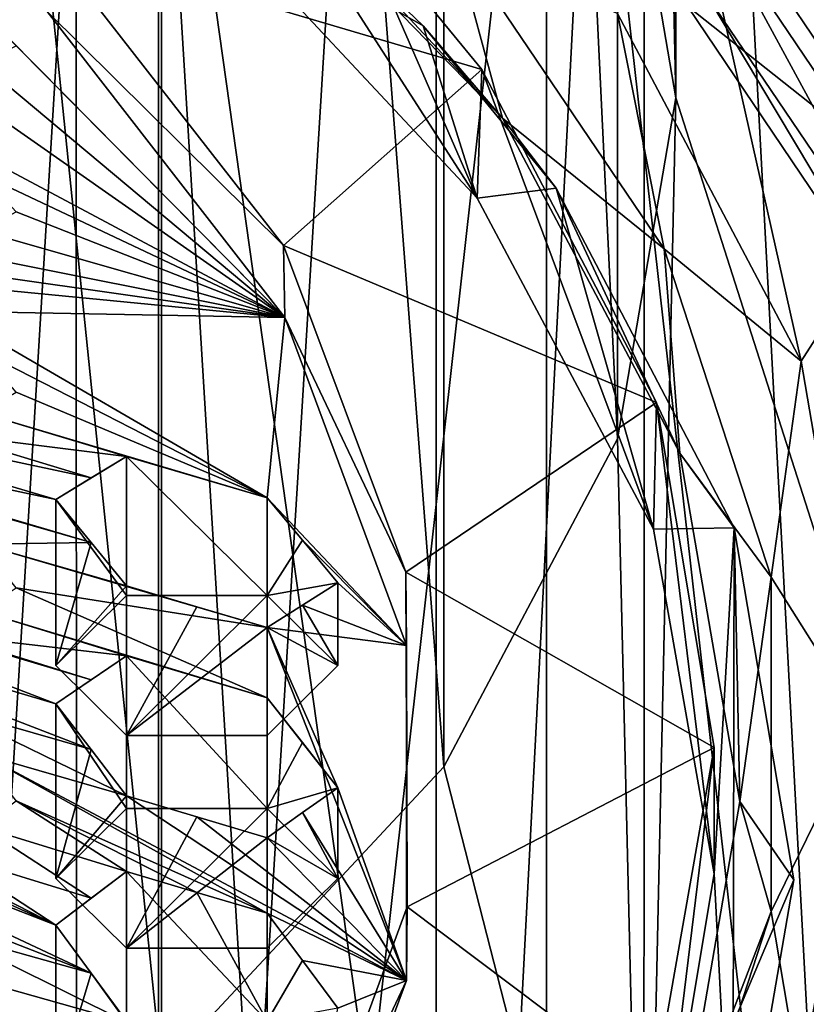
# Model space of a CAD drawing. Header units: millimetres. Extents: x -108 to 102, y -42 to 80.
# Tile 286 of 539: x -60.79 to -59.24, y 6.6 to 8.54. Entities that reach past the tile are written whole.
import ezdxf

# ---------------------------------------------------------------- set-up
doc = ezdxf.new("R2010")
doc.units = ezdxf.units.MM
doc.header["$LTSCALE"] = 81.481481
for name, color, linetype in [('1122', 7, 'CONTINUOUS'), ('1156', 7, 'CONTINUOUS'), ('1251', 7, 'CONTINUOUS'), ('1255', 7, 'CONTINUOUS'), ('1260', 7, 'CONTINUOUS'), ('1377', 7, 'CONTINUOUS'), ('1436', 7, 'CONTINUOUS'), ('1534', 7, 'CONTINUOUS'), ('1609', 7, 'CONTINUOUS'), ('1610', 7, 'CONTINUOUS'), ('1740', 7, 'CONTINUOUS'), ('2422', 7, 'CONTINUOUS'), ('2423', 7, 'CONTINUOUS'), ('2424', 7, 'CONTINUOUS'), ('2425', 7, 'CONTINUOUS'), ('2444', 7, 'CONTINUOUS'), ('2445', 7, 'CONTINUOUS'), ('2446', 7, 'CONTINUOUS'), ('2447', 7, 'CONTINUOUS'), ('2448', 7, 'CONTINUOUS'), ('2449', 7, 'CONTINUOUS'), ('2594', 7, 'CONTINUOUS'), ('2595', 7, 'CONTINUOUS'), ('2596', 7, 'CONTINUOUS'), ('2597', 7, 'CONTINUOUS'), ('2598', 7, 'CONTINUOUS'), ('2599', 7, 'CONTINUOUS'), ('2611', 7, 'CONTINUOUS'), ('2663', 7, 'CONTINUOUS'), ('2739', 7, 'CONTINUOUS'), ('2740', 7, 'CONTINUOUS'), ('2748', 7, 'CONTINUOUS'), ('2749', 7, 'CONTINUOUS'), ('2783', 7, 'CONTINUOUS'), ('2784', 7, 'CONTINUOUS'), ('859', 7, 'CONTINUOUS'), ('906', 7, 'CONTINUOUS')]:
    doc.layers.add(name, color=color, linetype=linetype)

msp = doc.modelspace()

# ---------------------------------------------------------------- linework, layer by layer
at = {"layer": '1122', "color": 9, "linetype": 'CONTINUOUS'}
for points in [[(-59.4775, 8.5623, 226.2492), (-59.4354, 8.5782, 226.2719), (-59.0305, 7.8989, 225.3017), (-59.4775, 8.5623, 226.2492)], [(-59.4354, 8.5782, 226.2719), (-58.9841, 7.9103, 225.318), (-59.0305, 7.8989, 225.3017), (-59.4354, 8.5782, 226.2719)]]:
    msp.add_3dface(points, dxfattribs=at)
at = {"layer": '1156', "color": 7, "linetype": 'CONTINUOUS'}
for points in [[(-60.1363, 8.7482, 225.9481), (-59.882, 8.4379, 225.5049), (-60.7391, 8.6917, 225.8673), (-60.1363, 8.7482, 225.9481)], [(-60.7391, 8.6917, 225.8673), (-59.882, 8.4379, 225.5049), (-60.2718, 8.0915, 225.0103), (-60.7391, 8.6917, 225.8673)], [(-59.882, 8.4379, 225.5049), (-59.5386, 7.7826, 224.569), (-60.2718, 8.0915, 225.0103), (-59.882, 8.4379, 225.5049)], [(-60.2718, 8.0915, 225.0103), (-59.5386, 7.7826, 224.569), (-60.0315, 7.4487, 224.0922), (-60.2718, 8.0915, 225.0103)], [(-59.5386, 7.7826, 224.569), (-59.425, 7.1032, 223.5988), (-60.0315, 7.4487, 224.0922), (-59.5386, 7.7826, 224.569)], [(-60.0315, 7.4487, 224.0922), (-59.425, 7.1032, 223.5988), (-60.0288, 6.79, 223.1514), (-60.0315, 7.4487, 224.0922)], [(-59.425, 7.1032, 223.5988), (-59.5442, 6.4253, 222.6306), (-60.0288, 6.79, 223.1514), (-59.425, 7.1032, 223.5988)], [(-60.0288, 6.79, 223.1514), (-59.5442, 6.4253, 222.6306), (-60.2652, 6.1444, 222.2294), (-60.0288, 6.79, 223.1514)]]:
    msp.add_3dface(points, dxfattribs=at)
at = {"layer": '1251', "color": 9, "linetype": 'CONTINUOUS'}
for points in [[(-60.3118, 8.8259, 226.6256), (-59.9972, 8.5233, 226.1935), (-60.4519, 8.7844, 226.5663), (-60.3118, 8.8259, 226.6256)], [(-60.4519, 8.7844, 226.5663), (-59.9972, 8.5233, 226.1935), (-59.891, 8.1842, 225.7092), (-60.4519, 8.7844, 226.5663)], [(-59.9972, 8.5233, 226.1935), (-59.7357, 8.204, 225.7375), (-59.891, 8.1842, 225.7092), (-59.9972, 8.5233, 226.1935)], [(-59.891, 8.1842, 225.7092), (-59.7357, 8.204, 225.7375), (-59.5442, 7.5328, 224.7789), (-59.891, 8.1842, 225.7092)], [(-59.7357, 8.204, 225.7375), (-59.3855, 7.536, 224.7835), (-59.5442, 7.5328, 224.7789), (-59.7357, 8.204, 225.7375)], [(-59.5442, 7.5328, 224.7789), (-59.3855, 7.536, 224.7835), (-59.425, 6.8549, 223.8108), (-59.5442, 7.5328, 224.7789)], [(-59.3855, 7.536, 224.7835), (-59.3887, 6.1468, 222.7995), (-59.425, 6.8549, 223.8108), (-59.3855, 7.536, 224.7835)], [(-59.3855, 7.536, 224.7835), (-59.2684, 6.8431, 223.7939), (-59.3887, 6.1468, 222.7995), (-59.3855, 7.536, 224.7835)], [(-59.425, 6.8549, 223.8108), (-59.3887, 6.1468, 222.7995), (-59.5386, 6.1755, 222.8405), (-59.425, 6.8549, 223.8108)]]:
    msp.add_3dface(points, dxfattribs=at)
at = {"layer": '1255', "color": 9, "linetype": 'CONTINUOUS'}
for points in [[(-59.4354, 8.5782, 226.2719), (-59.4353, 8.7419, 226.157), (-58.9841, 7.9103, 225.318), (-59.4354, 8.5782, 226.2719)], [(-59.4353, 8.7419, 226.157), (-58.9836, 8.0732, 225.202), (-58.9841, 7.9103, 225.318), (-59.4353, 8.7419, 226.157)]]:
    msp.add_3dface(points, dxfattribs=at)
at = {"layer": '1260', "color": 7, "linetype": 'CONTINUOUS'}
for points in [[(-60.4072, 8.9491, 226.4794), (-59.8412, 8.3417, 225.612), (-60.3118, 8.8259, 226.6256), (-60.4072, 8.9491, 226.4794)], [(-60.3118, 8.8259, 226.6256), (-59.8412, 8.3417, 225.612), (-59.9972, 8.5233, 226.1935), (-60.3118, 8.8259, 226.6256)], [(-59.9972, 8.5233, 226.1935), (-59.8412, 8.3417, 225.612), (-59.7357, 8.204, 225.7375), (-59.9972, 8.5233, 226.1935)], [(-59.8412, 8.3417, 225.612), (-59.4927, 7.6827, 224.6708), (-59.7357, 8.204, 225.7375), (-59.8412, 8.3417, 225.612)], [(-59.7357, 8.204, 225.7375), (-59.4927, 7.6827, 224.6708), (-59.3855, 7.536, 224.7835), (-59.7357, 8.204, 225.7375)], [(-59.4927, 7.6827, 224.6708), (-59.375, 6.9973, 223.692), (-59.3855, 7.536, 224.7835), (-59.4927, 7.6827, 224.6708)], [(-59.3855, 7.536, 224.7835), (-59.375, 6.9973, 223.692), (-59.2684, 6.8431, 223.7939), (-59.3855, 7.536, 224.7835)], [(-59.375, 6.9973, 223.692), (-59.4927, 6.3119, 222.7131), (-59.2684, 6.8431, 223.7939), (-59.375, 6.9973, 223.692)], [(-59.2684, 6.8431, 223.7939), (-59.4927, 6.3119, 222.7131), (-59.3887, 6.1468, 222.7995), (-59.2684, 6.8431, 223.7939)]]:
    msp.add_3dface(points, dxfattribs=at)
at = {"layer": '1377', "color": 9, "linetype": 'CONTINUOUS'}
for points in [[(-59.5693, 9.1186, 226.3867), (-59.2089, 9.0075, 226.1004), (-59.0648, 8.498, 225.5005), (-59.5693, 9.1186, 226.3867)], [(-59.5693, 9.1186, 226.3867), (-59.0648, 8.498, 225.5005), (-59.4353, 8.7419, 226.157), (-59.5693, 9.1186, 226.3867)], [(-59.4353, 8.7419, 226.157), (-59.0648, 8.498, 225.5005), (-58.9836, 8.0732, 225.202), (-59.4353, 8.7419, 226.157)]]:
    msp.add_3dface(points, dxfattribs=at)
at = {"layer": '1436', "color": 7, "linetype": 'CONTINUOUS'}
for points in [[(-60.4072, 8.9491, 226.4794), (-59.9379, 8.6981, 225.8821), (-59.8412, 8.3417, 225.612), (-60.4072, 8.9491, 226.4794)], [(-59.615, 8.5481, 225.5751), (-59.5236, 8.0848, 225.0063), (-59.9379, 8.6981, 225.8821), (-59.615, 8.5481, 225.5751)], [(-59.9379, 8.6981, 225.8821), (-59.5236, 8.0848, 225.0063), (-59.8412, 8.3417, 225.612), (-59.9379, 8.6981, 225.8821)], [(-59.615, 8.5481, 225.5751), (-59.254, 7.8637, 224.5977), (-59.5236, 8.0848, 225.0063), (-59.615, 8.5481, 225.5751)], [(-59.8412, 8.3417, 225.612), (-59.5236, 8.0848, 225.0063), (-59.4927, 7.6827, 224.6708), (-59.8412, 8.3417, 225.612)], [(-59.254, 7.8637, 224.5977), (-59.313, 7.4384, 224.083), (-59.5236, 8.0848, 225.0063), (-59.254, 7.8637, 224.5977)], [(-59.5236, 8.0848, 225.0063), (-59.313, 7.4384, 224.083), (-59.4927, 7.6827, 224.6708), (-59.5236, 8.0848, 225.0063)], [(-59.254, 7.8637, 224.5977), (-59.1323, 7.1512, 223.5801), (-59.313, 7.4384, 224.083), (-59.254, 7.8637, 224.5977)], [(-59.4927, 7.6827, 224.6708), (-59.313, 7.4384, 224.083), (-59.375, 6.9973, 223.692), (-59.4927, 7.6827, 224.6708)], [(-59.313, 7.4384, 224.083), (-59.313, 6.7807, 223.1438), (-59.375, 6.9973, 223.692), (-59.313, 7.4384, 224.083)], [(-59.1323, 7.1512, 223.5801), (-59.313, 6.7807, 223.1438), (-59.313, 7.4384, 224.083), (-59.1323, 7.1512, 223.5801)], [(-59.1323, 7.1512, 223.5801), (-59.2553, 6.4387, 222.5625), (-59.313, 6.7807, 223.1438), (-59.1323, 7.1512, 223.5801)], [(-59.375, 6.9973, 223.692), (-59.313, 6.7807, 223.1438), (-59.4927, 6.3119, 222.7131), (-59.375, 6.9973, 223.692)], [(-59.2553, 6.4387, 222.5625), (-59.5236, 6.1342, 222.2205), (-59.313, 6.7807, 223.1438), (-59.2553, 6.4387, 222.5625)], [(-59.313, 6.7807, 223.1438), (-59.5236, 6.1342, 222.2205), (-59.4927, 6.3119, 222.7131), (-59.313, 6.7807, 223.1438)]]:
    msp.add_3dface(points, dxfattribs=at)
at = {"layer": '1534', "color": 7, "linetype": 'CONTINUOUS'}
for points in [[(-60.7369, 8.5519, 225.9605), (-60.2692, 7.9495, 225.1001), (-60.8668, 8.5537, 225.8678), (-60.7369, 8.5519, 225.9605)], [(-60.8668, 8.5537, 225.8678), (-60.2692, 7.9495, 225.1001), (-60.7975, 8.4843, 225.7699), (-60.8668, 8.5537, 225.8678)], [(-60.7975, 8.4843, 225.7699), (-60.2692, 7.9495, 225.1001), (-60.8673, 8.4503, 225.6461), (-60.7975, 8.4843, 225.7699)], [(-60.8673, 8.4503, 225.6461), (-60.2692, 7.9495, 225.1001), (-60.936, 8.4165, 225.5244), (-60.8673, 8.4503, 225.6461)], [(-60.2692, 7.9495, 225.1001), (-60.936, 8.3053, 225.297), (-60.936, 8.4165, 225.5244), (-60.2692, 7.9495, 225.1001)], [(-60.936, 8.3053, 225.297), (-60.2692, 7.9495, 225.1001), (-60.8667, 8.2318, 225.2019), (-60.936, 8.3053, 225.297)], [(-60.8667, 8.2318, 225.2019), (-60.2692, 7.9495, 225.1001), (-60.7975, 8.1573, 225.1077), (-60.8667, 8.2318, 225.2019)], [(-60.7975, 8.1573, 225.1077), (-60.2692, 7.9495, 225.1001), (-60.8672, 8.1202, 224.9863), (-60.7975, 8.1573, 225.1077)], [(-60.2692, 7.9495, 225.1001), (-61.2132, 8.0415, 224.5906), (-61.4994, 8.1247, 224.5374), (-60.2692, 7.9495, 225.1001)], [(-60.936, 8.0831, 224.8666), (-60.2692, 7.9495, 225.1001), (-61.4994, 8.1247, 224.5374), (-60.936, 8.0831, 224.8666)], [(-60.8672, 8.1202, 224.9863), (-60.2692, 7.9495, 225.1001), (-60.936, 8.0831, 224.8666), (-60.8672, 8.1202, 224.9863)], [(-61.2132, 8.0415, 224.5906), (-60.2692, 7.9495, 225.1001), (-60.936, 7.9624, 224.6459), (-61.2132, 8.0415, 224.5906)], [(-60.936, 7.9624, 224.6459), (-60.2692, 7.9495, 225.1001), (-60.3038, 7.5948, 224.4578), (-60.936, 7.9624, 224.6459)], [(-60.8667, 7.8832, 224.5548), (-60.936, 7.9624, 224.6459), (-60.3038, 7.5948, 224.4578), (-60.8667, 7.8832, 224.5548)], [(-60.2692, 7.9495, 225.1001), (-60.0301, 7.3044, 224.1788), (-60.3038, 7.5948, 224.4578), (-60.2692, 7.9495, 225.1001)], [(-60.7975, 7.8029, 224.4646), (-60.8667, 7.8832, 224.5548), (-60.3038, 7.5948, 224.4578), (-60.7975, 7.8029, 224.4646)], [(-61.4297, 7.8002, 224.0209), (-60.7195, 7.5913, 224.1672), (-61.4992, 7.7575, 223.9038), (-61.4297, 7.8002, 224.0209)], [(-60.936, 7.7204, 224.2294), (-60.6505, 7.6338, 224.2834), (-61.4297, 7.8002, 224.0209), (-60.936, 7.7204, 224.2294)], [(-60.6505, 7.6338, 224.2834), (-60.7195, 7.5913, 224.1672), (-61.4297, 7.8002, 224.0209), (-60.6505, 7.6338, 224.2834)], [(-60.867, 7.7619, 224.3463), (-60.7975, 7.8029, 224.4646), (-60.3038, 7.5948, 224.4578), (-60.867, 7.7619, 224.3463)], [(-60.6502, 7.507, 224.0798), (-61.2132, 7.6707, 223.9591), (-61.4992, 7.7575, 223.9038), (-60.6502, 7.507, 224.0798)], [(-60.7195, 7.5913, 224.1672), (-60.6502, 7.507, 224.0798), (-61.4992, 7.7575, 223.9038), (-60.7195, 7.5913, 224.1672)], [(-60.936, 7.7204, 224.2294), (-60.867, 7.7619, 224.3463), (-60.581, 7.676, 224.4009), (-60.936, 7.7204, 224.2294)], [(-60.581, 7.676, 224.4009), (-60.867, 7.7619, 224.3463), (-60.3038, 7.5948, 224.4578), (-60.581, 7.676, 224.4009)], [(-60.936, 7.7204, 224.2294), (-60.581, 7.676, 224.4009), (-60.6505, 7.6338, 224.2834), (-60.936, 7.7204, 224.2294)], [(-61.0746, 7.6297, 223.9877), (-61.2132, 7.6707, 223.9591), (-60.6502, 7.507, 224.0798), (-61.0746, 7.6297, 223.9877)], [(-60.936, 7.5888, 224.0164), (-61.0746, 7.6297, 223.9877), (-60.6502, 7.507, 224.0798), (-60.936, 7.5888, 224.0164)], [(-60.8668, 7.5037, 223.9295), (-60.936, 7.5888, 224.0164), (-60.6502, 7.507, 224.0798), (-60.8668, 7.5037, 223.9295)], [(-60.3038, 7.5948, 224.4578), (-60.0301, 7.3044, 224.1788), (-60.2345, 7.5117, 224.3694), (-60.3038, 7.5948, 224.4578)], [(-60.581, 7.4216, 223.993), (-60.8668, 7.5037, 223.9295), (-60.6502, 7.507, 224.0798), (-60.581, 7.4216, 223.993)], [(-60.7975, 7.4175, 223.8433), (-60.8668, 7.5037, 223.9295), (-60.3038, 7.3394, 224.0506), (-60.7975, 7.4175, 223.8433)], [(-60.3038, 7.3394, 224.0506), (-60.8668, 7.5037, 223.9295), (-60.4424, 7.3805, 224.0218), (-60.3038, 7.3394, 224.0506)], [(-60.4424, 7.3805, 224.0218), (-60.8668, 7.5037, 223.9295), (-60.581, 7.4216, 223.993), (-60.4424, 7.3805, 224.0218)], [(-60.2345, 7.5117, 224.3694), (-60.0301, 7.3044, 224.1788), (-60.1653, 7.4278, 224.2817), (-60.2345, 7.5117, 224.3694)], [(-60.936, 7.3249, 223.6152), (-60.6504, 7.2368, 223.6706), (-61.499, 7.4899, 223.4937), (-60.936, 7.3249, 223.6152)], [(-60.6504, 7.2368, 223.6706), (-60.7195, 7.1891, 223.5577), (-61.499, 7.4899, 223.4937), (-60.6504, 7.2368, 223.6706)], [(-61.499, 7.4899, 223.4937), (-60.7195, 7.1891, 223.5577), (-61.4297, 7.4009, 223.4094), (-61.499, 7.4899, 223.4937)], [(-60.1653, 7.4278, 224.2817), (-60.0301, 7.3044, 224.1788), (-60.2347, 7.3838, 224.1657), (-60.1653, 7.4278, 224.2817)], [(-60.8669, 7.3715, 223.7288), (-60.7975, 7.4175, 223.8433), (-60.3038, 7.2012, 223.8422), (-60.8669, 7.3715, 223.7288)], [(-60.3038, 7.2012, 223.8422), (-60.7975, 7.4175, 223.8433), (-60.3038, 7.3394, 224.0506), (-60.3038, 7.2012, 223.8422)], [(-60.7195, 7.1891, 223.5577), (-60.6504, 7.0993, 223.4742), (-61.4297, 7.4009, 223.4094), (-60.7195, 7.1891, 223.5577)], [(-60.6504, 7.0993, 223.4742), (-60.936, 7.1815, 223.4104), (-61.4297, 7.4009, 223.4094), (-60.6504, 7.0993, 223.4742)], [(-60.2347, 7.3838, 224.1657), (-60.0301, 7.3044, 224.1788), (-60.3038, 7.3394, 224.0506), (-60.2347, 7.3838, 224.1657)], [(-60.936, 7.3249, 223.6152), (-60.8669, 7.3715, 223.7288), (-60.581, 7.2837, 223.7844), (-60.936, 7.3249, 223.6152)], [(-60.581, 7.2837, 223.7844), (-60.8669, 7.3715, 223.7288), (-60.3038, 7.2012, 223.8422), (-60.581, 7.2837, 223.7844)], [(-60.936, 7.3249, 223.6152), (-60.581, 7.2837, 223.7844), (-60.6504, 7.2368, 223.6706), (-60.936, 7.3249, 223.6152)], [(-60.0301, 7.3044, 224.1788), (-60.0301, 6.6449, 223.2369), (-60.3038, 7.3394, 224.0506), (-60.0301, 7.3044, 224.1788)], [(-60.0301, 6.6449, 223.2369), (-60.1653, 7.0239, 223.6734), (-60.3038, 7.3394, 224.0506), (-60.0301, 6.6449, 223.2369)], [(-60.1653, 7.0239, 223.6734), (-60.3038, 7.2012, 223.8422), (-60.3038, 7.3394, 224.0506), (-60.1653, 7.0239, 223.6734)], [(-60.2346, 7.113, 223.7575), (-60.3038, 7.2012, 223.8422), (-60.1653, 7.0239, 223.6734), (-60.2346, 7.113, 223.7575)], [(-60.6504, 7.0993, 223.4742), (-60.581, 7.0084, 223.3912), (-60.936, 7.1815, 223.4104), (-60.6504, 7.0993, 223.4742)], [(-60.936, 7.1815, 223.4104), (-60.581, 7.0084, 223.3912), (-60.8669, 7.0907, 223.3277), (-60.936, 7.1815, 223.4104)], [(-60.0301, 6.6449, 223.2369), (-60.3038, 6.7773, 223.2479), (-60.8669, 7.0907, 223.3277), (-60.0301, 6.6449, 223.2369)], [(-60.581, 7.0084, 223.3912), (-60.0301, 6.6449, 223.2369), (-60.8669, 7.0907, 223.3277), (-60.581, 7.0084, 223.3912)], [(-60.8669, 7.0907, 223.3277), (-60.3038, 6.7773, 223.2479), (-60.7975, 6.9988, 223.2453), (-60.8669, 7.0907, 223.3277)], [(-60.7195, 6.7539, 222.9712), (-60.6505, 6.6592, 222.8915), (-61.4992, 7.0582, 222.9052), (-60.7195, 6.7539, 222.9712)], [(-61.4992, 7.0582, 222.9052), (-60.6505, 6.6592, 222.8915), (-61.4297, 6.9628, 222.825), (-61.4992, 7.0582, 222.9052)], [(-60.7195, 6.7539, 222.9712), (-61.4992, 7.0582, 222.9052), (-61.2132, 6.9766, 222.9679), (-60.7195, 6.7539, 222.9712)], [(-60.1653, 7.0239, 223.6734), (-60.0301, 6.6449, 223.2369), (-60.2346, 6.9753, 223.5608), (-60.1653, 7.0239, 223.6734)], [(-60.7975, 6.9988, 223.2453), (-60.581, 6.8595, 223.1903), (-60.8668, 6.9473, 223.1349), (-60.7975, 6.9988, 223.2453)], [(-60.3038, 6.7773, 223.2479), (-60.4424, 6.8184, 223.2191), (-60.7975, 6.9988, 223.2453), (-60.3038, 6.7773, 223.2479)], [(-60.4424, 6.8184, 223.2191), (-60.581, 6.8595, 223.1903), (-60.7975, 6.9988, 223.2453), (-60.4424, 6.8184, 223.2191)], [(-60.4424, 6.9672, 223.4201), (-60.0301, 6.6449, 223.2369), (-60.581, 7.0084, 223.3912), (-60.4424, 6.9672, 223.4201)], [(-61.0746, 6.9357, 222.9965), (-60.7195, 6.7539, 222.9712), (-61.2132, 6.9766, 222.9679), (-61.0746, 6.9357, 222.9965)], [(-61.4297, 6.9628, 222.825), (-60.6505, 6.6592, 222.8915), (-60.936, 6.7396, 222.8287), (-61.4297, 6.9628, 222.825)], [(-60.3038, 6.9259, 223.449), (-60.0301, 6.6449, 223.2369), (-60.4424, 6.9672, 223.4201), (-60.3038, 6.9259, 223.449)], [(-60.2346, 6.9753, 223.5608), (-60.0301, 6.6449, 223.2369), (-60.3038, 6.9259, 223.449), (-60.2346, 6.9753, 223.5608)], [(-60.8668, 6.9473, 223.1349), (-60.6502, 6.8072, 223.0804), (-60.936, 6.8948, 223.0252), (-60.8668, 6.9473, 223.1349)], [(-60.581, 6.8595, 223.1903), (-60.6502, 6.8072, 223.0804), (-60.8668, 6.9473, 223.1349), (-60.581, 6.8595, 223.1903)], [(-60.936, 6.8948, 223.0252), (-60.7195, 6.7539, 222.9712), (-61.0746, 6.9357, 222.9965), (-60.936, 6.8948, 223.0252)], [(-60.6502, 6.8072, 223.0804), (-60.7195, 6.7539, 222.9712), (-60.936, 6.8948, 223.0252), (-60.6502, 6.8072, 223.0804)], [(-60.3038, 6.7773, 223.2479), (-60.0301, 6.6449, 223.2369), (-60.2347, 6.6844, 223.1668), (-60.3038, 6.7773, 223.2479)], [(-60.6505, 6.6592, 222.8915), (-60.581, 6.5632, 222.8118), (-60.936, 6.7396, 222.8287), (-60.6505, 6.6592, 222.8915)], [(-60.936, 6.7396, 222.8287), (-60.581, 6.5632, 222.8118), (-60.867, 6.6439, 222.7497), (-60.936, 6.7396, 222.8287)], [(-61.5682, 6.6873, 222.4197), (-60.2692, 5.9998, 222.3156), (-61.4994, 6.5885, 222.3434), (-61.5682, 6.6873, 222.4197)], [(-60.2692, 5.9998, 222.3156), (-61.5682, 6.6873, 222.4197), (-61.2132, 6.51, 222.4034), (-60.2692, 5.9998, 222.3156)], [(-60.2347, 6.6844, 223.1668), (-60.0301, 6.6449, 223.2369), (-60.1653, 6.5904, 223.0858), (-60.2347, 6.6844, 223.1668)], [(-60.581, 6.5632, 222.8118), (-60.2692, 5.9998, 222.3156), (-60.867, 6.6439, 222.7497), (-60.581, 6.5632, 222.8118)], [(-60.867, 6.6439, 222.7497), (-60.2692, 5.9998, 222.3156), (-60.7975, 6.5468, 222.6707), (-60.867, 6.6439, 222.7497)], [(-60.0301, 6.6449, 223.2369), (-60.2692, 5.9998, 222.3156), (-60.1653, 6.5904, 223.0858), (-60.0301, 6.6449, 223.2369)]]:
    msp.add_3dface(points, dxfattribs=at)
at = {"layer": '1609', "color": 7, "linetype": 'CONTINUOUS'}
for points in [[(-59.4802, 8.8726, 226.0386), (-59.4775, 8.5623, 226.2492), (-59.0322, 8.2096, 225.0917), (-59.4802, 8.8726, 226.0386)], [(-59.4775, 8.5623, 226.2492), (-59.0305, 7.8989, 225.3017), (-59.0322, 8.2096, 225.0917), (-59.4775, 8.5623, 226.2492)]]:
    msp.add_3dface(points, dxfattribs=at)
at = {"layer": '1610', "color": 7, "linetype": 'CONTINUOUS'}
for points in [[(-61.7501, 10.9401, 228.8605), (-61.75, 4.8988, 233.0905), (-60.6796, 10.5102, 228.2465), (-61.7501, 10.9401, 228.8605)], [(-61.75, 4.8988, 233.0905), (-60.6791, 4.4687, 232.4763), (-60.6796, 10.5102, 228.2465), (-61.75, 4.8988, 233.0905)], [(-60.6791, 4.4687, 232.4763), (-59.7547, 3.9385, 231.719), (-60.6796, 10.5102, 228.2465), (-60.6791, 4.4687, 232.4763)], [(-60.6796, 10.5102, 228.2465), (-59.7547, 3.9385, 231.719), (-59.7548, 9.9798, 227.489), (-60.6796, 10.5102, 228.2465)], [(-59.7547, 3.9385, 231.719), (-59.0048, 3.3242, 230.8418), (-59.7548, 9.9798, 227.489), (-59.7547, 3.9385, 231.719)], [(-59.7548, 9.9798, 227.489), (-59.0048, 3.3242, 230.8418), (-59.0052, 9.3658, 226.6121), (-59.7548, 9.9798, 227.489)]]:
    msp.add_3dface(points, dxfattribs=at)
at = {"layer": '1740', "color": 7, "linetype": 'CONTINUOUS'}
for points in [[(-60.4519, 8.7844, 226.5663), (-59.891, 8.1842, 225.7092), (-60.4436, 9.0435, 226.3698), (-60.4519, 8.7844, 226.5663)], [(-60.4436, 9.0435, 226.3698), (-59.891, 8.1842, 225.7092), (-60.1363, 8.7482, 225.9481), (-60.4436, 9.0435, 226.3698)], [(-60.1363, 8.7482, 225.9481), (-59.891, 8.1842, 225.7092), (-59.882, 8.4379, 225.5049), (-60.1363, 8.7482, 225.9481)], [(-59.891, 8.1842, 225.7092), (-59.5442, 7.5328, 224.7789), (-59.882, 8.4379, 225.5049), (-59.891, 8.1842, 225.7092)], [(-59.882, 8.4379, 225.5049), (-59.5442, 7.5328, 224.7789), (-59.5386, 7.7826, 224.569), (-59.882, 8.4379, 225.5049)], [(-59.5442, 7.5328, 224.7789), (-59.425, 6.8549, 223.8108), (-59.5386, 7.7826, 224.569), (-59.5442, 7.5328, 224.7789)], [(-59.5386, 7.7826, 224.569), (-59.425, 6.8549, 223.8108), (-59.425, 7.1032, 223.5988), (-59.5386, 7.7826, 224.569)], [(-59.425, 7.1032, 223.5988), (-59.5386, 6.1755, 222.8405), (-59.5442, 6.4253, 222.6306), (-59.425, 7.1032, 223.5988)], [(-59.425, 6.8549, 223.8108), (-59.5386, 6.1755, 222.8405), (-59.425, 7.1032, 223.5988), (-59.425, 6.8549, 223.8108)]]:
    msp.add_3dface(points, dxfattribs=at)
at = {"layer": '2422', "color": 7, "linetype": 'CONTINUOUS'}
for points in [[(-60.6505, 6.6592, 222.8915), (-60.7195, 6.7539, 222.9712), (-60.7195, 6.4272, 223.2), (-60.6505, 6.6592, 222.8915)], [(-60.581, 6.5632, 222.8118), (-60.6505, 6.6592, 222.8915), (-60.7195, 6.4272, 223.2), (-60.581, 6.5632, 222.8118)]]:
    msp.add_3dface(points, dxfattribs=at)
at = {"layer": '2423', "color": 7, "linetype": 'CONTINUOUS'}
for points in [[(-60.7195, 6.7539, 222.9712), (-60.6502, 6.8072, 223.0804), (-60.581, 6.8595, 223.1903), (-60.7195, 6.7539, 222.9712)], [(-60.7195, 6.7539, 222.9712), (-60.581, 6.8595, 223.1903), (-60.581, 6.5649, 223.3966), (-60.7195, 6.7539, 222.9712)], [(-60.7195, 6.7539, 222.9712), (-60.581, 6.5649, 223.3966), (-60.7195, 6.4272, 223.2), (-60.7195, 6.7539, 222.9712)]]:
    msp.add_3dface(points, dxfattribs=at)
at = {"layer": '2424', "color": 7, "linetype": 'CONTINUOUS'}
for points in [[(-60.581, 6.8595, 223.1903), (-60.4424, 6.8184, 223.2191), (-60.3038, 6.5649, 223.3966), (-60.581, 6.8595, 223.1903)], [(-60.581, 6.8595, 223.1903), (-60.3038, 6.5649, 223.3966), (-60.581, 6.5649, 223.3966), (-60.581, 6.8595, 223.1903)], [(-60.3038, 6.7773, 223.2479), (-60.3038, 6.5649, 223.3966), (-60.4424, 6.8184, 223.2191), (-60.3038, 6.7773, 223.2479)]]:
    msp.add_3dface(points, dxfattribs=at)
at = {"layer": '2425', "color": 7, "linetype": 'CONTINUOUS'}
for points in [[(-60.3038, 6.7773, 223.2479), (-60.2347, 6.6844, 223.1668), (-60.3038, 6.5649, 223.3966), (-60.3038, 6.7773, 223.2479)], [(-60.2347, 6.6844, 223.1668), (-60.1653, 6.5904, 223.0858), (-60.3038, 6.5649, 223.3966), (-60.2347, 6.6844, 223.1668)]]:
    msp.add_3dface(points, dxfattribs=at)
at = {"layer": '2444', "color": 7, "linetype": 'CONTINUOUS'}
for points in [[(-60.3038, 7.2012, 223.8422), (-60.2346, 7.113, 223.7575), (-60.3038, 6.9836, 223.9946), (-60.3038, 7.2012, 223.8422)], [(-60.2346, 7.113, 223.7575), (-60.1653, 7.0239, 223.6734), (-60.3038, 6.9836, 223.9946), (-60.2346, 7.113, 223.7575)], [(-60.1653, 7.0239, 223.6734), (-60.1653, 6.8459, 223.798), (-60.3038, 6.9836, 223.9946), (-60.1653, 7.0239, 223.6734)]]:
    msp.add_3dface(points, dxfattribs=at)
at = {"layer": '2445', "color": 7, "linetype": 'CONTINUOUS'}
for points in [[(-60.1653, 7.0239, 223.6734), (-60.2346, 6.9753, 223.5608), (-60.1653, 6.8459, 223.798), (-60.1653, 7.0239, 223.6734)], [(-60.2346, 6.9753, 223.5608), (-60.3038, 6.9259, 223.449), (-60.1653, 6.8459, 223.798), (-60.2346, 6.9753, 223.5608)], [(-60.3038, 6.9259, 223.449), (-60.3038, 6.7083, 223.6014), (-60.1653, 6.8459, 223.798), (-60.3038, 6.9259, 223.449)]]:
    msp.add_3dface(points, dxfattribs=at)
at = {"layer": '2446', "color": 7, "linetype": 'CONTINUOUS'}
for points in [[(-60.4424, 6.9672, 223.4201), (-60.581, 7.0084, 223.3912), (-60.581, 6.7083, 223.6014), (-60.4424, 6.9672, 223.4201)], [(-60.3038, 6.9259, 223.449), (-60.4424, 6.9672, 223.4201), (-60.581, 6.7083, 223.6014), (-60.3038, 6.9259, 223.449)], [(-60.3038, 6.9259, 223.449), (-60.581, 6.7083, 223.6014), (-60.3038, 6.7083, 223.6014), (-60.3038, 6.9259, 223.449)]]:
    msp.add_3dface(points, dxfattribs=at)
at = {"layer": '2447', "color": 7, "linetype": 'CONTINUOUS'}
for points in [[(-60.6504, 7.0993, 223.4742), (-60.7195, 7.1891, 223.5577), (-60.7195, 6.8459, 223.798), (-60.6504, 7.0993, 223.4742)], [(-60.581, 7.0084, 223.3912), (-60.6504, 7.0993, 223.4742), (-60.7195, 6.8459, 223.798), (-60.581, 7.0084, 223.3912)], [(-60.581, 7.0084, 223.3912), (-60.7195, 6.8459, 223.798), (-60.581, 6.7083, 223.6014), (-60.581, 7.0084, 223.3912)]]:
    msp.add_3dface(points, dxfattribs=at)
at = {"layer": '2448', "color": 7, "linetype": 'CONTINUOUS'}
for points in [[(-60.581, 7.2837, 223.7844), (-60.7195, 7.1891, 223.5577), (-60.6504, 7.2368, 223.6706), (-60.581, 7.2837, 223.7844)], [(-60.7195, 7.1891, 223.5577), (-60.581, 7.2837, 223.7844), (-60.581, 6.9836, 223.9946), (-60.7195, 7.1891, 223.5577)], [(-60.7195, 6.8459, 223.798), (-60.7195, 7.1891, 223.5577), (-60.581, 6.9836, 223.9946), (-60.7195, 6.8459, 223.798)]]:
    msp.add_3dface(points, dxfattribs=at)
at = {"layer": '2449', "color": 7, "linetype": 'CONTINUOUS'}
for points in [[(-60.581, 7.2837, 223.7844), (-60.3038, 7.2012, 223.8422), (-60.3038, 6.9836, 223.9946), (-60.581, 7.2837, 223.7844)], [(-60.581, 6.9836, 223.9946), (-60.581, 7.2837, 223.7844), (-60.3038, 6.9836, 223.9946), (-60.581, 6.9836, 223.9946)]]:
    msp.add_3dface(points, dxfattribs=at)
at = {"layer": '2594', "color": 7, "linetype": 'CONTINUOUS'}
for points in [[(-60.3038, 7.5948, 224.4578), (-60.2345, 7.5117, 224.3694), (-60.3038, 7.4023, 224.5925), (-60.3038, 7.5948, 224.4578)], [(-60.2345, 7.5117, 224.3694), (-60.1653, 7.4278, 224.2817), (-60.3038, 7.4023, 224.5925), (-60.2345, 7.5117, 224.3694)], [(-60.1653, 7.4278, 224.2817), (-60.1653, 7.2646, 224.396), (-60.3038, 7.4023, 224.5925), (-60.1653, 7.4278, 224.2817)]]:
    msp.add_3dface(points, dxfattribs=at)
at = {"layer": '2595', "color": 7, "linetype": 'CONTINUOUS'}
for points in [[(-60.1653, 7.4278, 224.2817), (-60.2347, 7.3838, 224.1657), (-60.1653, 7.2646, 224.396), (-60.1653, 7.4278, 224.2817)], [(-60.2347, 7.3838, 224.1657), (-60.3038, 7.3394, 224.0506), (-60.1653, 7.2646, 224.396), (-60.2347, 7.3838, 224.1657)], [(-60.3038, 7.3394, 224.0506), (-60.3038, 7.127, 224.1994), (-60.1653, 7.2646, 224.396), (-60.3038, 7.3394, 224.0506)]]:
    msp.add_3dface(points, dxfattribs=at)
at = {"layer": '2596', "color": 7, "linetype": 'CONTINUOUS'}
for points in [[(-60.4424, 7.3805, 224.0218), (-60.581, 7.4216, 223.993), (-60.581, 7.127, 224.1994), (-60.4424, 7.3805, 224.0218)], [(-60.3038, 7.3394, 224.0506), (-60.4424, 7.3805, 224.0218), (-60.581, 7.127, 224.1994), (-60.3038, 7.3394, 224.0506)], [(-60.3038, 7.3394, 224.0506), (-60.581, 7.127, 224.1994), (-60.3038, 7.127, 224.1994), (-60.3038, 7.3394, 224.0506)]]:
    msp.add_3dface(points, dxfattribs=at)
at = {"layer": '2597', "color": 7, "linetype": 'CONTINUOUS'}
for points in [[(-60.6502, 7.507, 224.0798), (-60.7195, 7.5913, 224.1672), (-60.7195, 7.2646, 224.396), (-60.6502, 7.507, 224.0798)], [(-60.581, 7.4216, 223.993), (-60.6502, 7.507, 224.0798), (-60.7195, 7.2646, 224.396), (-60.581, 7.4216, 223.993)], [(-60.581, 7.4216, 223.993), (-60.7195, 7.2646, 224.396), (-60.581, 7.127, 224.1994), (-60.581, 7.4216, 223.993)]]:
    msp.add_3dface(points, dxfattribs=at)
at = {"layer": '2598', "color": 7, "linetype": 'CONTINUOUS'}
for points in [[(-60.581, 7.676, 224.4009), (-60.7195, 7.5913, 224.1672), (-60.6505, 7.6338, 224.2834), (-60.581, 7.676, 224.4009)], [(-60.7195, 7.5913, 224.1672), (-60.581, 7.676, 224.4009), (-60.581, 7.4023, 224.5925), (-60.7195, 7.5913, 224.1672)], [(-60.7195, 7.2646, 224.396), (-60.7195, 7.5913, 224.1672), (-60.581, 7.4023, 224.5925), (-60.7195, 7.2646, 224.396)]]:
    msp.add_3dface(points, dxfattribs=at)
at = {"layer": '2599', "color": 7, "linetype": 'CONTINUOUS'}
for points in [[(-60.581, 7.676, 224.4009), (-60.3038, 7.5948, 224.4578), (-60.3038, 7.4023, 224.5925), (-60.581, 7.676, 224.4009)], [(-60.581, 7.4023, 224.5925), (-60.581, 7.676, 224.4009), (-60.3038, 7.4023, 224.5925), (-60.581, 7.4023, 224.5925)]]:
    msp.add_3dface(points, dxfattribs=at)
at = {"layer": '2611', "color": 9, "linetype": 'CONTINUOUS'}
for points in [[(-60.7195, 7.2646, 224.396), (-60.581, 7.4023, 224.5925), (-60.581, 7.127, 224.1994), (-60.7195, 7.2646, 224.396)], [(-60.581, 7.127, 224.1994), (-60.581, 7.4023, 224.5925), (-60.3038, 7.4023, 224.5925), (-60.581, 7.127, 224.1994)], [(-60.3038, 7.127, 224.1994), (-60.581, 7.127, 224.1994), (-60.3038, 7.4023, 224.5925), (-60.3038, 7.127, 224.1994)], [(-60.1653, 7.2646, 224.396), (-60.3038, 7.127, 224.1994), (-60.3038, 7.4023, 224.5925), (-60.1653, 7.2646, 224.396)]]:
    msp.add_3dface(points, dxfattribs=at)
at = {"layer": '2663', "color": 9, "linetype": 'CONTINUOUS'}
for points in [[(-60.7195, 6.8459, 223.798), (-60.581, 6.9836, 223.9946), (-60.581, 6.7083, 223.6014), (-60.7195, 6.8459, 223.798)], [(-60.581, 6.7083, 223.6014), (-60.581, 6.9836, 223.9946), (-60.3038, 6.9836, 223.9946), (-60.581, 6.7083, 223.6014)], [(-60.3038, 6.7083, 223.6014), (-60.581, 6.7083, 223.6014), (-60.3038, 6.9836, 223.9946), (-60.3038, 6.7083, 223.6014)], [(-60.1653, 6.8459, 223.798), (-60.3038, 6.7083, 223.6014), (-60.3038, 6.9836, 223.9946), (-60.1653, 6.8459, 223.798)]]:
    msp.add_3dface(points, dxfattribs=at)
at = {"layer": '2739', "color": 7, "linetype": 'CONTINUOUS', "true_color": 0xe6e6e6}
for points in [[(-59.9721, 20.2375, 223.0914), (-61.2165, 20.7038, 223.7573), (-59.9721, 0.3321, 237.0293), (-59.9721, 20.2375, 223.0914)], [(-59.9721, 0.3321, 237.0293), (-61.2165, 20.7038, 223.7573), (-61.2165, 0.7984, 237.6952), (-59.9721, 0.3321, 237.0293)], [(-58.8785, 19.66, 222.2667), (-59.9721, 20.2375, 223.0914), (-58.8785, -0.2454, 236.2046), (-58.8785, 19.66, 222.2667)], [(-58.8785, -0.2454, 236.2046), (-59.9721, 20.2375, 223.0914), (-59.9721, 0.3321, 237.0293), (-58.8785, -0.2454, 236.2046)], [(-59.9721, 12.0901, 211.4557), (-58.8785, 12.6675, 212.2804), (-59.9721, -7.8153, 225.3936), (-59.9721, 12.0901, 211.4557)], [(-59.9721, -7.8153, 225.3936), (-58.8785, 12.6675, 212.2804), (-58.8785, -7.2379, 226.2183), (-59.9721, -7.8153, 225.3936)], [(-61.2165, 11.6238, 210.7897), (-59.9721, 12.0901, 211.4557), (-61.2165, -8.2816, 224.7276), (-61.2165, 11.6238, 210.7897)], [(-61.2165, -8.2816, 224.7276), (-59.9721, 12.0901, 211.4557), (-59.9721, -7.8153, 225.3936), (-61.2165, -8.2816, 224.7276)]]:
    msp.add_3dface(points, dxfattribs=at)
at = {"layer": '2740', "color": 7, "linetype": 'CONTINUOUS', "true_color": 0xe6e6e6}
for points in [[(-59.6154, 9.0526, 223.6804), (-59.5, 16.1638, 217.2735), (-59.5005, 8.3818, 222.7225), (-59.6154, 9.0526, 223.6804)], [(-59.5, 16.1638, 217.2735), (-59.6153, 15.4924, 216.3147), (-59.5005, 8.3818, 222.7225), (-59.5, 16.1638, 217.2735)], [(-59.6153, 15.4924, 216.3147), (-59.9567, 14.8468, 215.3927), (-59.6154, 7.7111, 221.7646), (-59.6153, 15.4924, 216.3147)], [(-59.5005, 8.3818, 222.7225), (-59.6153, 15.4924, 216.3147), (-59.6154, 7.7111, 221.7646), (-59.5005, 8.3818, 222.7225)], [(-59.9567, 14.8468, 215.3927), (-60.5112, 14.2518, 214.543), (-59.9564, 7.0655, 220.8426), (-59.9567, 14.8468, 215.3927)], [(-59.6154, 7.7111, 221.7646), (-59.9567, 14.8468, 215.3927), (-59.9564, 7.0655, 220.8426), (-59.6154, 7.7111, 221.7646)], [(-60.5112, 14.2518, 214.543), (-61.2574, 13.7303, 213.7982), (-60.5116, 6.4695, 219.9915), (-60.5112, 14.2518, 214.543)], [(-59.9564, 7.0655, 220.8426), (-60.5112, 14.2518, 214.543), (-60.5116, 6.4695, 219.9915), (-59.9564, 7.0655, 220.8426)], [(-60.5116, 6.4695, 219.9915), (-61.2574, 13.7303, 213.7982), (-61.2585, 5.9479, 219.2465), (-60.5116, 6.4695, 219.9915)]]:
    msp.add_3dface(points, dxfattribs=at)
at = {"layer": '2748', "color": 7, "linetype": 'CONTINUOUS', "true_color": 0xe6e6e6}
for points in [[(-59.6154, 9.0526, 223.6804), (-59.5005, 8.3818, 222.7225), (-59.563, 11.2385, 226.8023), (-59.6154, 9.0526, 223.6804)], [(-59.563, 11.2385, 226.8023), (-59.5005, 8.3818, 222.7225), (-58.7894, 6.1587, 219.5475), (-59.563, 11.2385, 226.8023)], [(-58.7894, 10.605, 225.8975), (-59.563, 11.2385, 226.8023), (-58.7894, 6.1587, 219.5475), (-58.7894, 10.605, 225.8975)], [(-59.5005, 8.3818, 222.7225), (-59.6154, 7.7111, 221.7646), (-59.563, 5.5251, 218.6427), (-59.5005, 8.3818, 222.7225)], [(-58.7894, 6.1587, 219.5475), (-59.5005, 8.3818, 222.7225), (-59.563, 5.5251, 218.6427), (-58.7894, 6.1587, 219.5475)], [(-59.6154, 7.7111, 221.7646), (-59.9564, 7.0655, 220.8426), (-59.563, 5.5251, 218.6427), (-59.6154, 7.7111, 221.7646)], [(-59.9564, 7.0655, 220.8426), (-60.5116, 6.4695, 219.9915), (-59.563, 5.5251, 218.6427), (-59.9564, 7.0655, 220.8426)]]:
    msp.add_3dface(points, dxfattribs=at)
at = {"layer": '2749', "color": 7, "linetype": 'CONTINUOUS', "true_color": 0xe6e6e6}
for points in [[(-61.6266, 12.2319, 228.221), (-60.5174, 11.7865, 227.5849), (-61.625, 3.1389, 234.5871), (-61.6266, 12.2319, 228.221)], [(-61.625, 3.1389, 234.5871), (-60.5174, 11.7865, 227.5849), (-61.0548, 2.9306, 234.2895), (-61.625, 3.1389, 234.5871)], [(-61.0548, 2.9306, 234.2895), (-60.5174, 11.7865, 227.5849), (-60.5184, 2.6945, 233.9524), (-61.0548, 2.9306, 234.2895)], [(-60.5174, 11.7865, 227.5849), (-59.563, 11.2385, 226.8023), (-60.5184, 2.6945, 233.9524), (-60.5174, 11.7865, 227.5849)], [(-60.5184, 2.6945, 233.9524), (-59.563, 11.2385, 226.8023), (-60.0199, 2.4325, 233.5782), (-60.5184, 2.6945, 233.9524)], [(-60.0199, 2.4325, 233.5782), (-59.563, 11.2385, 226.8023), (-59.5632, 2.1466, 233.1699), (-60.0199, 2.4325, 233.5782)], [(-59.563, 11.2385, 226.8023), (-58.7894, 10.605, 225.8975), (-59.5632, 2.1466, 233.1699), (-59.563, 11.2385, 226.8023)], [(-59.5632, 2.1466, 233.1699), (-58.7894, 10.605, 225.8975), (-59.1516, 1.8389, 232.7305), (-59.5632, 2.1466, 233.1699)]]:
    msp.add_3dface(points, dxfattribs=at)
at = {"layer": '2783', "color": 7, "linetype": 'CONTINUOUS', "true_color": 0x96918c}
for points in [[(-59.234, 31.3807, 82.05), (-59.9131, 30.2829, 82.05), (87.5, -10.5, 82.05), (-59.234, 31.3807, 82.05)], [(-59.9131, 30.2829, 82.05), (-60.7847, 29.3264, 82.05), (87.5, -10.5, 82.05), (-59.9131, 30.2829, 82.05)], [(-60.7847, 29.3264, 82.05), (-61.8164, 28.5481, 82.05), (87.5, -10.5, 82.05), (-60.7847, 29.3264, 82.05)], [(-61.8164, 28.5481, 82.05), (-62.9713, 27.9733, 82.05), (87.5, -10.5, 82.05), (-61.8164, 28.5481, 82.05)], [(-62.9713, 27.9733, 82.05), (-64.2102, 27.62, 82.05), (87.5, -10.5, 82.05), (-62.9713, 27.9733, 82.05)], [(87.5, -10.5, 82.05), (-66.7898, 27.62, 82.05), (-92.5, -10.5, 82.05), (87.5, -10.5, 82.05)], [(-65.5, 27.5, 82.05), (-66.7898, 27.62, 82.05), (87.5, -10.5, 82.05), (-65.5, 27.5, 82.05)], [(-64.2102, 27.62, 82.05), (-65.5, 27.5, 82.05), (87.5, -10.5, 82.05), (-64.2102, 27.62, 82.05)]]:
    msp.add_3dface(points, dxfattribs=at)
at = {"layer": '2784', "color": 7, "linetype": 'CONTINUOUS', "true_color": 0x96918c}
for points in [[(-59.9131, 30.2829, 80.05), (33.7808, 35.6255, 80.05), (-92.5, -10.5, 80.05), (-59.9131, 30.2829, 80.05)], [(33.7808, 35.6255, 80.05), (33.7808, 33.3745, 80.05), (-92.5, -10.5, 80.05), (33.7808, 35.6255, 80.05)], [(33.7808, 33.3745, 80.05), (34.0236, 31.1443, 80.05), (-92.5, -10.5, 80.05), (33.7808, 33.3745, 80.05)], [(34.0236, 31.1443, 80.05), (34.5065, 28.9481, 80.05), (-92.5, -10.5, 80.05), (34.0236, 31.1443, 80.05)], [(-60.7847, 29.3264, 80.05), (-59.9131, 30.2829, 80.05), (-92.5, -10.5, 80.05), (-60.7847, 29.3264, 80.05)], [(-61.8164, 28.5481, 80.05), (-60.7847, 29.3264, 80.05), (-92.5, -10.5, 80.05), (-61.8164, 28.5481, 80.05)], [(34.5065, 28.9481, 80.05), (35.2245, 26.8193, 80.05), (-92.5, -10.5, 80.05), (34.5065, 28.9481, 80.05)], [(35.2245, 26.8193, 80.05), (36.1664, 24.7822, 80.05), (-92.5, -10.5, 80.05), (35.2245, 26.8193, 80.05)], [(36.1664, 24.7822, 80.05), (37.3269, 22.8539, 80.05), (-92.5, -10.5, 80.05), (36.1664, 24.7822, 80.05)], [(37.3269, 22.8539, 80.05), (38.6843, 21.0684, 80.05), (-92.5, -10.5, 80.05), (37.3269, 22.8539, 80.05)], [(38.6843, 21.0684, 80.05), (40.2315, 19.4345, 80.05), (-92.5, -10.5, 80.05), (38.6843, 21.0684, 80.05)], [(40.2315, 19.4345, 80.05), (41.9428, 17.9816, 80.05), (-92.5, -10.5, 80.05), (40.2315, 19.4345, 80.05)], [(41.9428, 17.9816, 80.05), (43.8012, 16.7209, 80.05), (-92.5, -10.5, 80.05), (41.9428, 17.9816, 80.05)], [(43.8012, 16.7209, 80.05), (45.7889, 15.6676, 80.05), (-92.5, -10.5, 80.05), (43.8012, 16.7209, 80.05)], [(45.7889, 15.6676, 80.05), (47.8726, 14.8371, 80.05), (-92.5, -10.5, 80.05), (45.7889, 15.6676, 80.05)], [(47.8726, 14.8371, 80.05), (50.0414, 14.2349, 80.05), (-92.5, -10.5, 80.05), (47.8726, 14.8371, 80.05)], [(50.0414, 14.2349, 80.05), (52.2492, 13.8729, 80.05), (-92.5, -10.5, 80.05), (50.0414, 14.2349, 80.05)], [(54.5, 13.75, 80.05), (56.7508, 13.8729, 80.05), (-92.5, -10.5, 80.05), (54.5, 13.75, 80.05)], [(-92.5, -10.5, 80.05), (56.7508, 13.8729, 80.05), (87.5, -10.5, 80.05), (-92.5, -10.5, 80.05)], [(52.2492, 13.8729, 80.05), (54.5, 13.75, 80.05), (-92.5, -10.5, 80.05), (52.2492, 13.8729, 80.05)]]:
    msp.add_3dface(points, dxfattribs=at)
at = {"layer": '859', "color": 7, "linetype": 'CONTINUOUS'}
for points in [[(-60.7391, 8.6917, 225.8673), (-60.2718, 8.0915, 225.0103), (-60.7369, 8.5519, 225.9605), (-60.7391, 8.6917, 225.8673)], [(-60.7369, 8.5519, 225.9605), (-60.2718, 8.0915, 225.0103), (-60.2692, 7.9495, 225.1001), (-60.7369, 8.5519, 225.9605)], [(-60.2718, 8.0915, 225.0103), (-60.0315, 7.4487, 224.0922), (-60.2692, 7.9495, 225.1001), (-60.2718, 8.0915, 225.0103)], [(-60.2692, 7.9495, 225.1001), (-60.0315, 7.4487, 224.0922), (-60.0301, 7.3044, 224.1788), (-60.2692, 7.9495, 225.1001)], [(-60.0315, 7.4487, 224.0922), (-60.0288, 6.79, 223.1514), (-60.0301, 7.3044, 224.1788), (-60.0315, 7.4487, 224.0922)], [(-60.0301, 7.3044, 224.1788), (-60.0288, 6.79, 223.1514), (-60.0301, 6.6449, 223.2369), (-60.0301, 7.3044, 224.1788)], [(-60.0288, 6.79, 223.1514), (-60.2652, 6.1444, 222.2294), (-60.0301, 6.6449, 223.2369), (-60.0288, 6.79, 223.1514)], [(-60.0301, 6.6449, 223.2369), (-60.2652, 6.1444, 222.2294), (-60.2692, 5.9998, 222.3156), (-60.0301, 6.6449, 223.2369)]]:
    msp.add_3dface(points, dxfattribs=at)
at = {"layer": '906', "color": 7, "linetype": 'CONTINUOUS'}
for points in [[(-59.615, 8.5481, 225.5751), (-59.4802, 8.8726, 226.0386), (-59.254, 7.8637, 224.5977), (-59.615, 8.5481, 225.5751)], [(-59.4802, 8.8726, 226.0386), (-59.0322, 8.2096, 225.0917), (-59.254, 7.8637, 224.5977), (-59.4802, 8.8726, 226.0386)], [(-59.254, 7.8637, 224.5977), (-59.0322, 8.2096, 225.0917), (-59.1323, 7.1512, 223.5801), (-59.254, 7.8637, 224.5977)], [(-59.1323, 7.1512, 223.5801), (-59.0305, 6.1002, 222.0791), (-59.2553, 6.4387, 222.5625), (-59.1323, 7.1512, 223.5801)]]:
    msp.add_3dface(points, dxfattribs=at)

doc.saveas('drawing.dxf')
